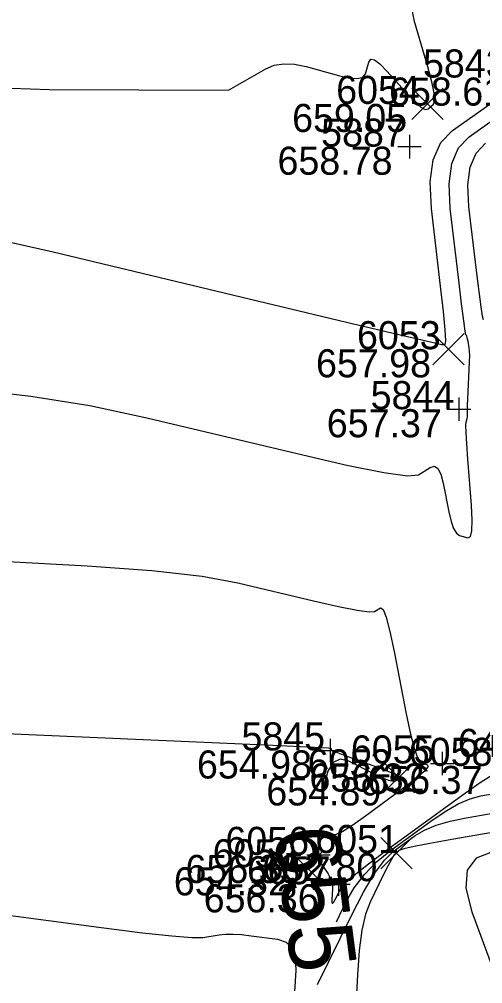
# Model space of a CAD drawing. Extents: x 2129350 to 2137777, y 657588 to 659885.
# Drawn here: x 2132794.43 to 2132814.21, y 658952.07 to 658993.28 of the extents above; entities that cross this region are included whole.
import ezdxf

# ---------------------------------------------------------------- set-up
doc = ezdxf.new("R2010")
doc.units = 0
for name, color, linetype in [('DT_X_Contour_Major', 7, 'Continuous'), ('DT_X_Contour_Minor', 7, 'Continuous'), ('SV_X_Random_Point', 7, 'Continuous'), ('SV_X_Shot_Marker', 7, 'Continuous'), ('SV_X_Text_Elevation', 7, 'Continuous'), ('SV_X_Text_Name', 7, 'Continuous')]:
    doc.layers.add(name, color=color, linetype=linetype)

msp = doc.modelspace()

# ---------------------------------------------------------------- linework, layer by layer
at = {"layer": 'DT_X_Contour_Major'}
for points in [[(2132785.723, 658963.118), (2132802.322, 658962.393), (2132805.257, 658962.263), (2132807.027, 658962.183), (2132807.629, 658962.154), (2132807.709, 658962.135), (2132807.721, 658962.134), (2132807.725, 658962.137), (2132807.727, 658962.136), (2132807.731, 658962.121), (2132807.734, 658962.108), (2132807.742, 658962.066), (2132807.802, 658962.031), (2132807.974, 658961.96), (2132808.259, 658961.851), (2132808.657, 658961.705), (2132809.868, 658961.266), (2132810.257, 658961.116), (2132810.518, 658960.996), (2132810.65, 658960.906), (2132810.652, 658960.845), (2132810.488, 658960.724), (2132810.384, 658960.709), (2132810.194, 658960.757), (2132809.92, 658960.867), (2132809.561, 658961.039), (2132808.489, 658961.581), (2132808.122, 658961.67), (2132807.824, 658961.529), (2132807.596, 658961.159), (2132807.438, 658960.559), (2132807.3, 658959.762)], [(2132807.961, 658954.716), (2132808.372, 658955.555), (2132808.726, 658956.172), (2132809.161, 658956.746), (2132809.679, 658957.278), (2132810.278, 658957.768), (2132811.986, 658959.018), (2132812.6, 658959.437), (2132813.16, 658959.758), (2132813.667, 658959.98), (2132814.12, 658960.103), (2132815.256, 658960.301)]]:
    msp.add_lwpolyline(points, dxfattribs=at)
at = {"layer": 'DT_X_Contour_Minor'}
for points in [[(2132794.086, 658990.333), (2132795.706, 658990.283), (2132803.359, 658990.253), (2132804.95, 658991.165), (2132805.314, 658991.318), (2132805.722, 658991.386), (2132806.175, 658991.368), (2132806.673, 658991.264), (2132808.059, 658990.875), (2132808.521, 658990.77), (2132808.865, 658990.749), (2132809.093, 658990.811), (2132809.204, 658990.957), (2132809.344, 658991.457), (2132809.432, 658991.573), (2132809.591, 658991.548), (2132809.821, 658991.381), (2132810.122, 658991.073), (2132811.02, 658990.061), (2132811.326, 658989.738), (2132811.57, 658989.529), (2132811.752, 658989.434), (2132811.872, 658989.453), (2132812.11, 658989.655), (2132812.162, 658989.811), (2132812.138, 658990.13), (2132812.038, 658990.61), (2132811.863, 658991.253), (2132811.294, 658993.183), (2132811.167, 658993.839)], [(2132792.579, 658984.093), (2132795.883, 658983.343), (2132805.301, 658981.085), (2132808.397, 658980.344), (2132810.624, 658979.815), (2132811.98, 658979.498), (2132812.466, 658979.392), (2132812.602, 658979.391), (2132812.628, 658979.547), (2132812.605, 658980.014), (2132812.532, 658980.792), (2132812.41, 658981.881), (2132812.019, 658985.202), (2132811.965, 658986.344), (2132812.097, 658987.281), (2132812.414, 658988.012), (2132812.917, 658988.537), (2132814.506, 658989.663), (2132815.076, 658990.097), (2132815.595, 658990.557), (2132816.063, 658991.041), (2132816.48, 658991.549), (2132817.523, 658992.938), (2132817.872, 658993.386)], [(2132792.338, 658977.472), (2132794.927, 658977.183), (2132797.441, 658976.779), (2132799.88, 658976.26), (2132806.286, 658974.725), (2132808.411, 658974.236), (2132809.983, 658973.921), (2132811.001, 658973.781), (2132811.466, 658973.814), (2132811.969, 658974.136), (2132812.146, 658974.184), (2132812.297, 658974.087), (2132812.424, 658973.845), (2132812.526, 658973.457), (2132812.765, 658972.231), (2132812.86, 658971.824), (2132812.967, 658971.521), (2132813.085, 658971.323), (2132813.214, 658971.23), (2132813.573, 658971.122), (2132813.684, 658971.178), (2132813.747, 658971.43), (2132813.762, 658971.876), (2132813.729, 658972.517), (2132813.578, 658974.486), (2132813.53, 658975.139), (2132813.501, 658975.621), (2132813.489, 658975.933), (2132813.496, 658976.073), (2132813.538, 658976.22), (2132813.551, 658976.275), (2132813.559, 658976.328), (2132813.563, 658976.379), (2132813.562, 658976.429), (2132813.552, 658976.56), (2132813.552, 658976.647), (2132813.556, 658976.811), (2132813.567, 658977.052), (2132813.583, 658977.369), (2132813.632, 658978.317), (2132813.646, 658978.642), (2132813.65, 658978.904), (2132813.645, 658979.104), (2132813.631, 658979.241), (2132813.58, 658979.526), (2132813.562, 658979.621), (2132813.545, 658979.693), (2132813.529, 658979.742), (2132813.516, 658979.768), (2132813.481, 658979.807), (2132813.453, 658979.963), (2132813.394, 658980.403), (2132813.304, 658981.127), (2132813.184, 658982.135), (2132812.823, 658985.202), (2132812.771, 658986.255), (2132812.888, 658987.116), (2132813.172, 658987.785), (2132813.624, 658988.261), (2132815.054, 658989.274)], [(2132814.233, 658980.44), (2132814.195, 658980.594), (2132814.134, 658980.995), (2132814.049, 658981.645), (2132813.94, 658982.542), (2132813.619, 658985.267), (2132813.573, 658986.203), (2132813.677, 658986.968), (2132813.929, 658987.562), (2132814.331, 658987.986)], [(2132793.947, 658970.11), (2132797.33, 658969.932), (2132800.092, 658969.723), (2132802.234, 658969.481), (2132803.755, 658969.207), (2132806.983, 658968.433), (2132808.054, 658968.187), (2132808.846, 658968.028), (2132809.359, 658967.958), (2132809.594, 658967.974), (2132809.847, 658968.137), (2132809.955, 658968.065), (2132810.087, 658967.73), (2132810.244, 658967.13), (2132810.426, 658966.266), (2132810.944, 658963.61), (2132811.128, 658962.733), (2132811.291, 658962.096), (2132811.432, 658961.697), (2132811.553, 658961.538), (2132811.847, 658961.431), (2132811.867, 658961.339), (2132811.707, 658961.145), (2132811.365, 658960.847), (2132810.843, 658960.445), (2132809.21, 658959.238), (2132808.662, 658958.848), (2132808.242, 658958.584), (2132807.95, 658958.446), (2132807.787, 658958.433), (2132807.521, 658958.568), (2132807.43, 658958.589), (2132807.357, 658958.555), (2132807.3, 658958.463), (2132807.261, 658958.315), (2132807.18, 658957.843), (2132807.166, 658957.669), (2132807.186, 658957.5), (2132807.239, 658957.336), (2132807.327, 658957.177), (2132807.605, 658956.761), (2132807.695, 658956.604), (2132807.756, 658956.444), (2132807.79, 658956.281), (2132807.795, 658956.115), (2132807.771, 658955.669), (2132807.773, 658955.544), (2132807.798, 658955.503), (2132807.846, 658955.545), (2132807.917, 658955.671), (2132808.137, 658956.12), (2132808.326, 658956.352), (2132808.726, 658956.713), (2132809.339, 658957.202), (2132810.165, 658957.819), (2132812.648, 658959.637), (2132813.478, 658960.235), (2132814.102, 658960.669), (2132814.523, 658960.937)], [(2132807.159, 658952.037), (2132808.607, 658954.99), (2132809.126, 658955.991), (2132809.596, 658956.779), (2132810.018, 658957.354), (2132810.392, 658957.717), (2132811.325, 658958.399), (2132811.723, 658958.639), (2132812.218, 658958.847), (2132812.811, 658959.023), (2132813.501, 658959.167), (2132815.47, 658959.509)], [(2132815.683, 658958.718), (2132812.882, 658958.231), (2132811.955, 658958.066), (2132811.276, 658957.936), (2132810.845, 658957.84), (2132810.663, 658957.78), (2132810.506, 658957.665), (2132810.428, 658957.574), (2132810.312, 658957.385), (2132810.158, 658957.099), (2132809.965, 658956.715), (2132809.4, 658955.563), (2132809.208, 658955.045), (2132809.054, 658954.355), (2132808.939, 658953.493), (2132808.863, 658952.459), (2132808.712, 658949.473)], [(2132814.624, 658957.705), (2132813.926, 658957.434), (2132813.546, 658956.918), (2132813.484, 658956.156), (2132813.74, 658955.15), (2132814.847, 658952.14)], [(2132793.096, 658955.116), (2132798.034, 658954.462), (2132799.687, 658954.252), (2132800.942, 658954.114), (2132801.799, 658954.047), (2132802.259, 658954.051), (2132802.955, 658954.157), (2132803.236, 658954.185), (2132803.558, 658954.189), (2132803.92, 658954.169), (2132804.322, 658954.125), (2132805.448, 658953.978), (2132805.814, 658953.854), (2132806.065, 658953.591), (2132806.203, 658953.191), (2132806.227, 658952.653), (2132806.139, 658951.035)]]:
    msp.add_lwpolyline(points, dxfattribs=at)
at = {"layer": 'SV_X_Random_Point'}
for p, q in [((2132811.18, 658989), (2132812.514, 658990.334)), ((2132811.18, 658990.334), (2132812.514, 658989)), ((2132812.076, 658978.517), (2132813.41, 658979.852)), ((2132812.076, 658979.852), (2132813.41, 658978.517)), ((2132809.964, 658960.223), (2132811.298, 658961.557)), ((2132809.964, 658961.557), (2132811.298, 658960.223)), ((2132809.862, 658956.987), (2132811.196, 658958.323)), ((2132809.862, 658958.323), (2132811.196, 658956.987)), ((2132806.019, 658956.379), (2132807.353, 658957.715)), ((2132806.019, 658957.715), (2132807.353, 658956.379))]:
    msp.add_line(p, q, dxfattribs=at)
at = {"layer": 'SV_X_Shot_Marker'}
for p, q in [((2132811.081, 658988.341), (2132811.081, 658987.341)), ((2132810.581, 658987.841), (2132811.581, 658987.841)), ((2132811.081, 658987.841), (2132811.081, 658987.841)), ((2132813.194, 658977.123), (2132813.194, 658976.123)), ((2132812.694, 658976.623), (2132813.694, 658976.623)), ((2132813.194, 658976.623), (2132813.194, 658976.623)), ((2132807.691, 658962.541), (2132807.691, 658961.541)), ((2132807.191, 658962.041), (2132808.191, 658962.041)), ((2132807.691, 658962.041), (2132807.691, 658962.041)), ((2132812.483, 658961.984), (2132812.483, 658960.984)), ((2132811.983, 658961.484), (2132812.983, 658961.484)), ((2132812.483, 658961.484), (2132812.483, 658961.484)), ((2132807.203, 658958.076), (2132807.203, 658957.076)), ((2132806.703, 658957.576), (2132807.703, 658957.576)), ((2132807.203, 658957.576), (2132807.203, 658957.576)), ((2132808.053, 658956.822), (2132808.053, 658955.822)), ((2132807.553, 658956.322), (2132808.553, 658956.322)), ((2132808.053, 658956.322), (2132808.053, 658956.322))]:
    msp.add_line(p, q, dxfattribs=at)

# ---------------------------------------------------------------- texts
at = {"layer": 'DT_X_Contour_Major'}
msp.add_text('655', height=2.8, rotation=277.4635, dxfattribs=at).set_placement((2132805.273, 658958.63))
at = {"layer": 'SV_X_Text_Elevation'}
for s, p in [('658.61', (2132810.211, 658989.595)), ('659.05', (2132806.074, 658988.467)), ('658.78', (2132805.45, 658986.641)), ('657.98', (2132807.093, 658977.985)), ('657.37', (2132807.553, 658975.423)), ('649.77', (2132813.145, 658961.763)), ('654.98', (2132802.013, 658960.841)), ('656.32', (2132806.814, 658960.284)), ('656.37', (2132809.287, 658960.181)), ('654.89', (2132804.972, 658959.69)), ('656.33', (2132801.525, 658956.376)), ('652.80', (2132804.803, 658956.455)), ('654.32', (2132801.027, 658955.847)), ('656.36', (2132802.299, 658955.122))]:
    msp.add_text(s, height=1.2, dxfattribs=at).set_placement(p)
at = {"layer": 'SV_X_Text_Name'}
for s, p in [('5843', (2132811.658, 658990.795)), ('6054', (2132807.954, 658989.667)), ('5887', (2132807.311, 658987.841)), ('6053', (2132808.841, 658979.185)), ('5844', (2132809.424, 658976.623)), ('5845', (2132803.912, 658962.041)), ('6055', (2132808.581, 658961.484)), ('6058', (2132811.053, 658961.381)), ('6052', (2132806.738, 658960.89)), ('6051', (2132807.061, 658957.655)), ('6056', (2132803.225, 658957.576)), ('6050', (2132802.68, 658957.047)), ('6057', (2132804.151, 658956.322))]:
    msp.add_text(s, height=1.2, dxfattribs=at).set_placement(p)

doc.saveas('drawing.dxf')
